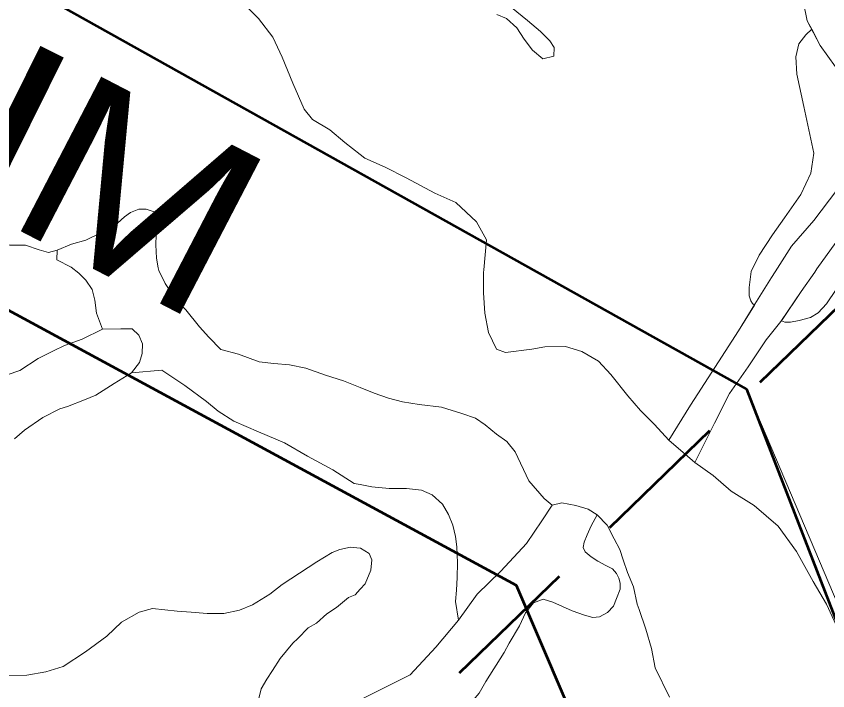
# Model space of a CAD drawing. Extents: x -1643653 to 4543381, y 1624270 to 13878484.
# Drawn here: x 738565 to 742056, y 8921939 to 8924843 of the extents above; entities that cross this region are included whole.
import ezdxf
from ezdxf.enums import TextEntityAlignment as Align

# ---------------------------------------------------------------- set-up
doc = ezdxf.new("R2010")
doc.units = 0
doc.header["$LTSCALE"] = 200
doc.linetypes.add('MEDIUM_DASHED', pattern=[4.5, 3, -1.5])
for name, color, linetype, lineweight in [('1', 7, 'Continuous', 13), ('27', 7, 'Continuous', 53), ('29', 7, 'Continuous', 13)]:
    doc.layers.add(name, color=color, linetype=linetype, lineweight=lineweight)
doc.layers.add('43', color=7, linetype='Continuous')

msp = doc.modelspace()

# ---------------------------------------------------------------- linework, layer by layer
at = {"layer": '1', "lineweight": 25}
msp.add_spline([(814781, 9009175.5), (814787.2, 9009173.4), (814796.9, 9009173.4), (814799.4, 9009172.4), (814805.1, 9009174.5), (814805.6, 9009176.5), (814811.7, 9009179.5), (814811.7, 9009179.5), (814801.5, 9009181), (814790.7, 9009181.5), (814784.1, 9009183.1), (814777.4, 9009185.1), (814778.4, 9009175.5)], degree=3, dxfattribs=at)
at = {"layer": '27', "linetype": 'MEDIUM_DASHED'}
msp.add_line((739824.8, 8921390.1), (746115.6, 8927478.8), dxfattribs=at)
at = {"layer": '27'}
for points in [[(746115.6, 8927478.8), (743729.5, 8927170.5), (742708.4, 8928266.2), (740888.2, 8928147.7), (738224.4, 8926341.3), (738068.6, 8925272.7), (741707.2, 8923237.2), (742198, 8921966.9), (745069, 8922906.2), (745575.7, 8923768.8)], [(738115.5, 8923802.2), (738054.7, 8922885.5), (737981.7, 8921715.8), (737976.2, 8921330.6), (737974.2, 8918336.2), (737960, 8917973), (739975.5, 8917894.7), (739953, 8915879.4), (741408.6, 8915888.8), (742767, 8917599.4), (740717.2, 8922392.3)]]:
    msp.add_lwpolyline(points, close=True, dxfattribs=at)
at = {"layer": '29'}
msp.add_line((740576.6, 8923751.3), (740587.7, 8923880), dxfattribs=at)
at = {"layer": '29', "lineweight": 53}
msp.add_lwpolyline([(745752.4, 8927202.3), (743729.5, 8927170.5), (742708.4, 8928266.2), (740888.2, 8928147.7), (738224.4, 8926341.3), (738068.6, 8925272.7), (741707.2, 8923237.2), (742198, 8921966.9), (745069, 8922906.2), (745575.7, 8923768.8)], close=True, dxfattribs=at)
at = {"layer": '29'}
for points in [[(741809.3, 8925871.4), (741820.7, 8925760.8), (741930.2, 8925578.9), (741944.3, 8925418.2), (741942.9, 8925216.1), (741953.8, 8925071.4), (741951, 8924907.2), (741968.1, 8924823.7), (742023.9, 8924716.9), (742090.1, 8924624.7), (742140.6, 8924578.2), (742187, 8924496.6), (742206, 8924340.1), (742167.3, 8924215.3), (742095.5, 8924094.7), (741996.6, 8923963.6), (741900.5, 8923853.1), (741829.8, 8923742.9)], [(741987.2, 8924787), (741968.1, 8924823.7), (741951, 8924907.2), (741953.8, 8925071.4), (741942.9, 8925216.1), (741944.3, 8925418.2), (741930.2, 8925578.9), (741820.7, 8925760.8), (741809.3, 8925871.4)], [(740045.1, 8924248.1), (739979.2, 8924299.2), (739914, 8924353.3), (739840, 8924397.9), (739804.1, 8924442.9), (739755.8, 8924555.3), (739709.1, 8924666.5), (739669.1, 8924752.3), (739607, 8924833.5), (739541.3, 8924898.6), (739469.8, 8924943.5), (739408.9, 8924954.2), (739328.7, 8924956), (739242, 8924939.8), (739152, 8924930.6), (739058.1, 8924948.4), (738963.2, 8924984.1), (738887.3, 8924999.9), (738800, 8925020.5), (738702.1, 8925063.9), (738631.1, 8925115.8), (738546.9, 8925182.8)], [(740045.1, 8924248.1), (739979.2, 8924299.2), (739914, 8924353.3), (739840, 8924397.9), (739804.1, 8924442.9), (739755.8, 8924555.3), (739709.1, 8924666.5), (739669.1, 8924752.3), (739607, 8924833.5), (739541.3, 8924898.6), (739469.8, 8924943.5), (739408.9, 8924954.2), (739328.7, 8924956), (739242, 8924939.8), (739152, 8924930.6), (739058.1, 8924948.4), (738963.2, 8924984.1), (738887.3, 8924999.9), (738800, 8925020.5), (738702.1, 8925063.9), (738631.1, 8925115.8), (738546.9, 8925182.8)], [(738546.9, 8925182.8), (738631.1, 8925115.8), (738702.1, 8925063.9), (738800, 8925020.5), (738887.3, 8924999.9), (738963.2, 8924984.1), (739058.1, 8924948.4), (739152, 8924930.6), (739242, 8924939.8), (739328.7, 8924956), (739408.9, 8924954.2), (739469.8, 8924943.5), (739541.3, 8924898.6), (739607, 8924833.5), (739669.1, 8924752.3), (739709.1, 8924666.5), (739755.8, 8924555.3), (739804.1, 8924442.9), (739840, 8924397.9), (739914, 8924353.3), (739979.2, 8924299.2), (740045.1, 8924248.1)], [(740632.7, 8924850.2), (740674.2, 8924832.7), (740718.2, 8924793), (740749.9, 8924744.5), (740785.8, 8924696.8), (740831, 8924659.5), (740877.7, 8924670.9), (740878.8, 8924708), (740861.3, 8924737.4), (740821.2, 8924776.6), (740764.4, 8924824.9), (740696.2, 8924879.8)], [(740696.2, 8924879.8), (740764.4, 8924824.9), (740821.2, 8924776.6), (740861.3, 8924737.4), (740878.8, 8924708), (740877.7, 8924670.9), (740831, 8924659.5), (740785.8, 8924696.8), (740749.9, 8924744.5), (740718.2, 8924793), (740674.2, 8924832.7), (740632.7, 8924850.2)], [(741727.3, 8923743.6), (741761.7, 8923814.3), (741818.3, 8923901.3), (741870.6, 8923975.4), (741940.3, 8924075.5), (741983.9, 8924167), (741997, 8924254.1), (741953.4, 8924454.4), (741922.9, 8924593.7), (741918.6, 8924667.7), (741931.6, 8924724.3), (741962.1, 8924763.5), (741987.2, 8924787)], [(741987.2, 8924787), (741962.1, 8924763.5), (741931.6, 8924724.3), (741918.6, 8924667.7), (741922.9, 8924593.7), (741953.4, 8924454.4), (741997, 8924254.1), (741983.9, 8924167), (741940.3, 8924075.5), (741870.6, 8923975.4), (741818.3, 8923901.3), (741761.7, 8923814.3), (741727.3, 8923743.6)], [(741727.3, 8923743.6), (741761.7, 8923814.3), (741818.3, 8923901.3), (741870.6, 8923975.4), (741940.3, 8924075.5), (741983.9, 8924167), (741997, 8924254.1), (741953.4, 8924454.4), (741922.9, 8924593.7), (741918.6, 8924667.7), (741931.6, 8924724.3), (741962.1, 8924763.5), (741987.2, 8924787)], [(741829.8, 8923742.9), (741900.5, 8923853.1), (741996.6, 8923963.6), (742095.5, 8924094.7), (742167.3, 8924215.3), (742206, 8924340.1), (742187, 8924496.6), (742140.6, 8924578.2), (742090.1, 8924624.7), (742023.9, 8924716.9), (741987.2, 8924787)], [(740587.7, 8923880), (740544.9, 8923957.6), (740457, 8924040.6), (740365.9, 8924081.5), (740242.8, 8924147.4), (740152.8, 8924193.8), (740065.2, 8924232.4), (740045.1, 8924248.1)], [(740045.1, 8924248.1), (740065.2, 8924232.4), (740152.8, 8924193.8), (740242.8, 8924147.4), (740365.9, 8924081.5), (740457, 8924040.6), (740544.9, 8923957.6), (740587.7, 8923880), (740576.6, 8923751.3)], [(742000, 8923741.8), (742009.5, 8923755.5), (742091.1, 8923869.5), (742148.7, 8923949.8), (742186, 8924015.7), (742232.4, 8924104), (742291, 8924168.1), (742345.7, 8924188.2), (742413.9, 8924181.7), (742480, 8924157.5), (742520.8, 8924124), (742586.6, 8924081.2), (742633.1, 8924046.9), (742702.5, 8924026.2), (742769.2, 8924032), (742817.1, 8924015.3), (742851.3, 8923977.6), (742892.7, 8923890.2), (742903.3, 8923839.5), (742895.2, 8923745.8), (742892.2, 8923735.9)], [(742000, 8923741.8), (742009.5, 8923755.5), (742091.1, 8923869.5), (742148.7, 8923949.8), (742186, 8924015.7), (742232.4, 8924104), (742291, 8924168.1), (742345.7, 8924188.2), (742413.9, 8924181.7), (742480, 8924157.5), (742520.8, 8924124), (742586.6, 8924081.2), (742633.1, 8924046.9), (742702.5, 8924026.2), (742769.2, 8924032), (742817.1, 8924015.3), (742851.3, 8923977.6), (742892.7, 8923890.2), (742903.3, 8923839.5), (742895.2, 8923745.8), (742892.2, 8923735.9)], [(738935.9, 8923495.4), (738849.1, 8923453.1), (738772.3, 8923425.8), (738724.9, 8923402.2), (738659.8, 8923370.1), (738580.7, 8923317.5), (738475.1, 8923281.8), (738384.8, 8923266.8), (738314.4, 8923261.5), (738233.2, 8923194.1), (738166.7, 8923097.6), (738106.9, 8922979.3), (738054.7, 8922885.5), (738110, 8923767.6), (738126.7, 8924034.3)], [(738126.7, 8924034.3), (738170.2, 8924033.6), (738262.2, 8924020), (738322.5, 8924004.8), (738395.1, 8923988), (738440.4, 8923956.2), (738469.5, 8923906.2), (738508.7, 8923868.5), (738538, 8923857.7), (738605.7, 8923856.9), (738664.5, 8923837.4), (738704.5, 8923826.5), (738741.7, 8923835.4)], [(739176.3, 8923760.6), (739168.1, 8923801.6), (739165.8, 8923858.4), (739166.7, 8923901.3), (739170.1, 8923941.4), (739171.6, 8923963.7), (739169, 8923984), (739158, 8924001.1), (739124.7, 8924013), (739092.6, 8924012.8), (739056.2, 8923998.7), (739030.8, 8923979), (738985.1, 8923937.8), (738864.9, 8923878.8), (738802.7, 8923861.7), (738741.7, 8923835.4), (738704.5, 8923826.5), (738664.5, 8923837.4), (738605.7, 8923856.9), (738538, 8923857.7)], [(738741.7, 8923835.4), (738802.7, 8923861.7), (738864.9, 8923878.8), (738985.1, 8923937.8), (739030.8, 8923979), (739056.2, 8923998.7), (739092.6, 8924012.8), (739124.7, 8924013), (739158, 8924001.1), (739169, 8923984), (739171.6, 8923963.7), (739170.1, 8923941.4), (739166.7, 8923901.3), (739165.8, 8923858.4), (739168.1, 8923801.6), (739176.3, 8923760.6)], [(738741.7, 8923835.4), (738740.5, 8923795), (738801, 8923763.1)], [(738741.7, 8923835.4), (738740.5, 8923795), (738801, 8923763.1)], [(738801, 8923763.1), (738740.5, 8923795), (738741.7, 8923835.4)], [(738801, 8923763.1), (738801.6, 8923762.8), (738834.3, 8923736.3), (738865.3, 8923707.4), (738891.4, 8923666), (738903.8, 8923621.1), (738909.9, 8923564.2), (738935.9, 8923495.4)], [(738801, 8923763.1), (738801.6, 8923762.8), (738834.3, 8923736.3), (738865.3, 8923707.4), (738891.4, 8923666), (738903.8, 8923621.1), (738909.9, 8923564.2), (738935.9, 8923495.4), (738935.9, 8923495.4)], [(738935.9, 8923495.4), (738909.9, 8923564.2), (738903.8, 8923621.1), (738891.4, 8923666), (738865.3, 8923707.4), (738834.3, 8923736.3), (738801.6, 8923762.8), (738801, 8923763.1)], [(740045.1, 8923244.8), (739973.6, 8923273.5), (739896, 8923297.6), (739810.7, 8923328.4), (739740.8, 8923342.2), (739673.7, 8923347.5), (739609.8, 8923355.4), (739521.7, 8923388.1), (739446.1, 8923407.7), (739393.9, 8923461.7), (739353.7, 8923505.5), (739294.3, 8923579.8), (739249.4, 8923628.4), (739205.3, 8923692.2), (739178.7, 8923748.9), (739176.3, 8923760.6)], [(739176.3, 8923760.6), (739178.7, 8923748.9), (739205.3, 8923692.2), (739249.4, 8923628.4), (739294.3, 8923579.8), (739353.7, 8923505.5), (739393.9, 8923461.7), (739446.1, 8923407.7), (739521.7, 8923388.1), (739609.8, 8923355.4), (739673.7, 8923347.5), (739740.8, 8923342.2), (739810.7, 8923328.4), (739896, 8923297.6), (739973.6, 8923273.5), (740045.1, 8923244.8)], [(742115.8, 8922171.1), (742051.2, 8922312.4), (741994.2, 8922409.4), (741921.7, 8922539.2), (741843.1, 8922648.2), (741739.7, 8922737), (741641.4, 8922798.3), (741562.7, 8922866.7), (741484, 8922922.6), (741372.8, 8923018), (741310.6, 8923085.6), (741250.2, 8923146), (741196.6, 8923208.8), (741123.5, 8923300.5), (741070.3, 8923358.3), (740997.8, 8923399.7), (740928.4, 8923421.8), (740838.9, 8923419.8), (740783.5, 8923409.5), (740669.5, 8923395.1), (740631.9, 8923409.8), (740596.3, 8923481.8), (740581.3, 8923564.8), (740575.6, 8923652.3), (740575.7, 8923740.2), (740576.6, 8923751.3)], [(740576.6, 8923751.3), (740575.7, 8923740.2), (740575.6, 8923652.3), (740581.3, 8923564.8), (740596.3, 8923481.8), (740631.9, 8923409.8), (740669.5, 8923395.1), (740783.5, 8923409.5), (740838.9, 8923419.8), (740928.4, 8923421.8), (740997.8, 8923399.7), (741070.3, 8923358.3), (741123.5, 8923300.5), (741196.6, 8923208.8), (741250.2, 8923146), (741310.6, 8923085.6), (741372.8, 8923018)], [(741829.8, 8923742.9), (741814.3, 8923718.7), (741743.2, 8923602.8), (741672, 8923488.7), (741557.8, 8923310.8), (741465.2, 8923168.9), (741372.8, 8923018)], [(741484, 8922922.6), (741568.7, 8923091.9), (741634, 8923219.3), (741714.1, 8923333.4), (741790.9, 8923449.5), (741854.8, 8923529), (741942, 8923658.1), (742000, 8923741.8)], [(741741, 8923599.3), (741732.8, 8923606.8), (741725.7, 8923617.4), (741718.6, 8923639.8), (741717.5, 8923675.3), (741727.3, 8923743.6)], [(741727.3, 8923743.6), (741717.5, 8923675.3), (741718.6, 8923639.8), (741725.7, 8923617.4), (741732.8, 8923606.8), (741741, 8923599.3)], [(741741, 8923599.3), (741732.8, 8923606.8), (741725.7, 8923617.4), (741718.6, 8923639.8), (741717.5, 8923675.3), (741727.3, 8923743.6)], [(741741, 8923599.3), (741743.2, 8923602.8), (741814.3, 8923718.7), (741829.8, 8923742.9)], [(741856.7, 8923531.7), (741942, 8923658.1), (742000, 8923741.8)], [(741856.7, 8923531.7), (741872, 8923526.7), (741895.6, 8923526.7), (741933, 8923532.6), (741982.2, 8923546.3), (742015.7, 8923566), (742051.2, 8923605.4), (742092.5, 8923666.4), (742137.5, 8923740.9)], [(742137.5, 8923740.9), (742092.5, 8923666.4), (742051.2, 8923605.4), (742015.7, 8923566), (741982.2, 8923546.3), (741933, 8923532.6), (741895.6, 8923526.7), (741872, 8923526.7), (741856.7, 8923531.7)], [(741856.7, 8923531.7), (741872, 8923526.7), (741895.6, 8923526.7), (741933, 8923532.6), (741982.2, 8923546.3), (742015.7, 8923566), (742051.2, 8923605.4), (742092.5, 8923666.4), (742137.5, 8923740.9)], [(741372.8, 8923018), (741465.2, 8923168.9), (741557.8, 8923310.8), (741672, 8923488.7), (741741, 8923599.3)], [(741484, 8922922.6), (741568.7, 8923091.9), (741634, 8923219.3), (741714.1, 8923333.4), (741790.9, 8923449.5), (741854.8, 8923529), (741856.7, 8923531.7)], [(738475.1, 8923281.8), (738580.7, 8923317.5), (738659.8, 8923370.1), (738724.9, 8923402.2), (738772.3, 8923425.8), (738849.1, 8923453.1), (738935.9, 8923495.4), (739015.1, 8923497.1), (739064, 8923496.9), (739092.7, 8923470), (739108.9, 8923432.4), (739107, 8923391.1), (739095.8, 8923352.8), (739060.6, 8923307.3), (738987, 8923262.4), (738907.1, 8923211.8), (738858.9, 8923192.4), (738785.7, 8923162.6), (738753.3, 8923152.7), (738680, 8923115.4), (738600.1, 8923060.8), (738558.1, 8923024.3)], [(738475.1, 8923281.8), (738580.7, 8923317.5), (738659.8, 8923370.1), (738724.9, 8923402.2), (738772.3, 8923425.8), (738849.1, 8923453.1), (738935.9, 8923495.4), (739015.1, 8923497.1), (739064, 8923496.9), (739092.7, 8923470), (739108.9, 8923432.4), (739107, 8923391.1), (739095.8, 8923352.8), (739060.6, 8923307.3), (738987, 8923262.4), (738907.1, 8923211.8), (738858.9, 8923192.4), (738785.7, 8923162.6), (738753.3, 8923152.7), (738680, 8923115.4), (738600.1, 8923060.8), (738558.1, 8923024.3)], [(739060.6, 8923307.3), (739095.8, 8923352.8), (739107, 8923391.1), (739108.9, 8923432.4), (739092.7, 8923470), (739064, 8923496.9), (739015.1, 8923497.1), (738935.9, 8923495.4)], [(738558.1, 8923024.3), (738600.1, 8923060.8), (738680, 8923115.4), (738753.3, 8923152.7), (738785.7, 8923162.6), (738858.9, 8923192.4), (738907.1, 8923211.8), (738987, 8923262.4), (739060.6, 8923307.3)], [(739060.6, 8923307.3), (739191.2, 8923319.8), (739290.9, 8923253.1), (739383.4, 8923184.8), (739434.6, 8923142.8), (739501.4, 8923099.7), (739607, 8923053.5), (739719.6, 8923007.2), (739818.1, 8922949.8), (739926.9, 8922889.7), (740018.9, 8922831.8), (740045.1, 8922827)], [(740045.1, 8922827), (740018.9, 8922831.8), (739926.9, 8922889.7), (739818.1, 8922949.8), (739719.6, 8923007.2), (739607, 8923053.5), (739501.4, 8923099.7), (739434.6, 8923142.8), (739383.4, 8923184.8), (739290.9, 8923253.1), (739191.2, 8923319.8), (739060.6, 8923307.3)], [(739060.6, 8923307.3), (739191.2, 8923319.8), (739290.9, 8923253.1), (739383.4, 8923184.8), (739434.6, 8923142.8), (739501.4, 8923099.7), (739607, 8923053.5), (739719.6, 8923007.2), (739818.1, 8922949.8), (739926.9, 8922889.7), (740018.9, 8922831.8), (740045.1, 8922827)], [(740870.6, 8922738.8), (740835.9, 8922767.3), (740771, 8922843.2), (740711.3, 8922968.2), (740675.4, 8923012.7), (740630.9, 8923043.9), (740582.9, 8923084.4), (740540.9, 8923113.1), (740481.8, 8923132.9), (740394.7, 8923160.2), (740299, 8923171.6), (740226.2, 8923182.4), (740166.3, 8923199.4), (740105.2, 8923220.7), (740045.1, 8923244.8)], [(740045.1, 8923244.8), (740105.2, 8923220.7), (740166.3, 8923199.4), (740226.2, 8923182.4), (740299, 8923171.6), (740394.7, 8923160.2), (740481.8, 8923132.9), (740540.9, 8923113.1), (740582.9, 8923084.4), (740630.9, 8923043.9), (740675.4, 8923012.7), (740711.3, 8922968.2), (740771, 8922843.2), (740835.9, 8922767.3), (740870.6, 8922738.8)], [(742115.8, 8922171.1), (742051.2, 8922312.4), (741994.2, 8922409.4), (741921.7, 8922539.2), (741843.1, 8922648.2), (741739.7, 8922737), (741641.4, 8922798.3), (741562.7, 8922866.7), (741484, 8922922.6)], [(740045.1, 8922827), (740095.6, 8922817.7), (740169, 8922809.9), (740244.6, 8922809.4), (740308, 8922802.4), (740354.6, 8922783), (740398.3, 8922743), (740424.7, 8922698.5), (740444.1, 8922652.9), (740454.7, 8922603), (740460.3, 8922559.6), (740463.5, 8922489.4), (740461.6, 8922427), (740459.6, 8922372.1), (740454.2, 8922324.3), (740467.4, 8922243.6)], [(740467.4, 8922243.6), (740454.2, 8922324.3), (740459.6, 8922372.1), (740461.6, 8922427), (740463.5, 8922489.4), (740460.3, 8922559.6), (740454.7, 8922603), (740444.1, 8922652.9), (740424.7, 8922698.5), (740398.3, 8922743), (740354.6, 8922783), (740308, 8922802.4), (740244.6, 8922809.4), (740169, 8922809.9), (740095.6, 8922817.7), (740045.1, 8922827)], [(740045.1, 8922827), (740095.6, 8922817.7), (740169, 8922809.9), (740244.6, 8922809.4), (740308, 8922802.4), (740354.6, 8922783), (740398.3, 8922743), (740424.7, 8922698.5), (740444.1, 8922652.9), (740454.7, 8922603), (740460.3, 8922559.6), (740463.5, 8922489.4), (740461.6, 8922427), (740459.6, 8922372.1), (740454.2, 8922324.3), (740467.4, 8922243.6)], [(740045.1, 8921899.3), (740056.3, 8921905.7), (740260.4, 8922007.7), (740370.8, 8922126.6), (740467.4, 8922243.6), (740548.3, 8922354.5), (740650.1, 8922454.4), (740759.8, 8922573.8), (740826.3, 8922670.3), (740870.6, 8922738.8)], [(740870.6, 8922738.8), (740826.3, 8922670.3), (740759.8, 8922573.8), (740650.1, 8922454.4), (740548.3, 8922354.5), (740467.4, 8922243.6)], [(740870.6, 8922738.8), (740912.8, 8922748.2), (740971.9, 8922737.2), (741025.4, 8922720.5), (741064.2, 8922696.8)], [(741064.2, 8922696.8), (741039, 8922650), (741021, 8922611.2), (741008.4, 8922578.5), (741003.8, 8922556.7), (741012.5, 8922536.8), (741038.5, 8922515.2), (741067.8, 8922497.3), (741101.5, 8922478.7), (741130.8, 8922464), (741148, 8922443.9), (741158.2, 8922424.3), (741163.2, 8922402.8), (741162.6, 8922376.2), (741148.1, 8922336.7), (741134.7, 8922303.4), (741108.3, 8922276.7), (741074.9, 8922257.5), (741045.3, 8922255.1), (741009.8, 8922265.5), (740957.5, 8922283.9), (740914.5, 8922302.4), (740873.9, 8922320.6), (740831.4, 8922333.2), (740790, 8922317.4), (740756, 8922275.1), (740730, 8922219.1), (740685.4, 8922143.6), (740664.9, 8922104.8), (740585.3, 8921978.9)], [(740585.3, 8921978.9), (740664.9, 8922104.8), (740685.4, 8922143.6), (740730, 8922219.1), (740756, 8922275.1), (740790, 8922317.4), (740831.4, 8922333.2), (740873.9, 8922320.6), (740914.5, 8922302.4), (740957.5, 8922283.9), (741009.8, 8922265.5), (741045.3, 8922255.1), (741074.9, 8922257.5), (741108.3, 8922276.7), (741134.7, 8922303.4), (741148.1, 8922336.7), (741162.6, 8922376.2), (741163.2, 8922402.8), (741158.2, 8922424.3), (741148, 8922443.9), (741130.8, 8922464), (741101.5, 8922478.7), (741067.8, 8922497.3), (741038.5, 8922515.2), (741012.5, 8922536.8), (741003.8, 8922556.7), (741008.4, 8922578.5), (741021, 8922611.2), (741039, 8922650), (741064.2, 8922696.8)], [(741064.2, 8922696.8), (741107.6, 8922652.5), (741136.8, 8922593.1), (741162.2, 8922548.1), (741176.3, 8922503.2), (741195.1, 8922449), (741220.5, 8922387.3), (741236.8, 8922312.8), (741244.5, 8922289.9), (741273.2, 8922203.9), (741298.5, 8922121.6), (741314, 8922038.1), (741374.9, 8921911.8)], [(741064.2, 8922696.8), (741107.6, 8922652.5), (741136.8, 8922593.1), (741162.2, 8922548.1), (741176.3, 8922503.2), (741195.1, 8922449), (741220.5, 8922387.3), (741236.8, 8922312.8), (741244.5, 8922289.9), (741273.2, 8922203.9), (741298.5, 8922121.6), (741314, 8922038.1), (741374.9, 8921911.8)], [(738515.5, 8922005.3), (738611, 8922006), (738693.2, 8922021), (738766.7, 8922043.5), (738863.4, 8922107.3), (738954.4, 8922174.7), (739018.5, 8922235.4), (739093.8, 8922277.7), (739151, 8922293.5), (739257.5, 8922281.6), (739317.1, 8922278.2), (739386.7, 8922271.9), (739458.1, 8922272.4), (739525.1, 8922286), (739581.1, 8922309.1), (739656.7, 8922355.9), (739708.9, 8922396.6), (739784, 8922444.9), (739858.4, 8922495), (739924.4, 8922534.9), (739957.6, 8922548.1), (740003.2, 8922557.9), (740045.1, 8922553.2)], [(738515.5, 8922005.3), (738611, 8922006), (738693.2, 8922021), (738766.7, 8922043.5), (738863.4, 8922107.3), (738954.4, 8922174.7), (739018.5, 8922235.4), (739093.8, 8922277.7), (739151, 8922293.5), (739257.5, 8922281.6), (739317.1, 8922278.2), (739386.7, 8922271.9), (739458.1, 8922272.4), (739525.1, 8922286), (739581.1, 8922309.1), (739656.7, 8922355.9), (739708.9, 8922396.6), (739784, 8922444.9), (739858.4, 8922495), (739924.4, 8922534.9), (739957.6, 8922548.1), (740003.2, 8922557.9), (740045.1, 8922553.2)], [(740045.1, 8922553.2), (740003.2, 8922557.9), (739957.6, 8922548.1), (739924.4, 8922534.9), (739858.4, 8922495), (739784, 8922444.9), (739708.9, 8922396.6), (739656.7, 8922355.9), (739581.1, 8922309.1), (739525.1, 8922286), (739458.1, 8922272.4), (739386.7, 8922271.9), (739317.1, 8922278.2), (739257.5, 8922281.6), (739151, 8922293.5), (739093.8, 8922277.7), (739018.5, 8922235.4), (738954.4, 8922174.7), (738863.4, 8922107.3), (738766.7, 8922043.5), (738693.2, 8922021), (738611, 8922006), (738515.5, 8922005.3)], [(740045.1, 8922553.2), (740046.8, 8922553), (740082.8, 8922530.8), (740095.2, 8922502.5), (740091.1, 8922459.1), (740066, 8922399.6), (740045.1, 8922376.4)], [(740045.1, 8922376.4), (740066, 8922399.6), (740091.1, 8922459.1), (740095.2, 8922502.5), (740082.8, 8922530.8), (740046.8, 8922553), (740045.1, 8922553.2)], [(740045.1, 8922376.4), (740023.5, 8922352.6), (739994.9, 8922341.2), (739943.6, 8922298.3), (739901.2, 8922270.1), (739856.9, 8922229.9), (739821.3, 8922210), (739776, 8922164.5), (739755.2, 8922143.6), (739700.3, 8922077.8), (739667.3, 8922026.6), (739643.6, 8921989.3), (739618.6, 8921947.1), (739605.2, 8921888.5)], [(739605.2, 8921888.5), (739618.6, 8921947.1), (739643.6, 8921989.3), (739667.3, 8922026.6), (739700.3, 8922077.8), (739755.2, 8922143.6), (739776, 8922164.5), (739821.3, 8922210), (739856.9, 8922229.9), (739901.2, 8922270.1), (739943.6, 8922298.3), (739994.9, 8922341.2), (740023.5, 8922352.6), (740045.1, 8922376.4)], [(740467.4, 8922243.6), (740370.8, 8922126.6), (740260.4, 8922007.7), (740056.3, 8921905.7), (740045.1, 8921899.3)], [(740069.5, 8921450.3), (740092.5, 8921464.6), (740148.1, 8921497.2), (740226.6, 8921542.3), (740279.2, 8921574.4), (740346.1, 8921655.1), (740426.2, 8921742.6), (740458.6, 8921796.6), (740511.6, 8921877.6), (740556.1, 8921929.7), (740585.3, 8921978.9)], [(740069.5, 8921450.3), (740092.5, 8921464.6), (740148.1, 8921497.2), (740226.6, 8921542.3), (740279.2, 8921574.4), (740346.1, 8921655.1), (740426.2, 8921742.6), (740458.6, 8921796.6), (740511.6, 8921877.6), (740556.1, 8921929.7), (740585.3, 8921978.9)]]:
    msp.add_lwpolyline(points, dxfattribs=at)
msp.add_lwpolyline([(745599.5, 8914059.4), (741979.8, 8914750.3), (739888.1, 8915825.1), (741431.1, 8915917.3), (742767, 8917599.4), (740717.2, 8922392.3), (737953.4, 8923890.1), (738068.6, 8925272.7), (741707.2, 8923237.2)], close=True, dxfattribs=at)
at = {"layer": '29', "lineweight": 25}
msp.add_lwpolyline([(737999.5, 8923797.9), (737976.5, 8917968.1), (740072.3, 8917875.9), (739888.1, 8915825.1), (741431.1, 8915917.3), (742767, 8917599.4), (740717.2, 8922392.3), (737953.4, 8923890.1)], close=True, dxfattribs=at)

# ---------------------------------------------------------------- texts
at = {"layer": '43'}
for s, rotation, width, p in [('I', 333.647, 1.2, (738386.3, 8924018.2)), ('M', 332.549, 1.15, (738927.3, 8923739.4))]:
    msp.add_text(s, height=750, rotation=rotation, dxfattribs=dict(at, width=width)).set_placement(p, align=Align.CENTER)

doc.saveas('drawing.dxf')
